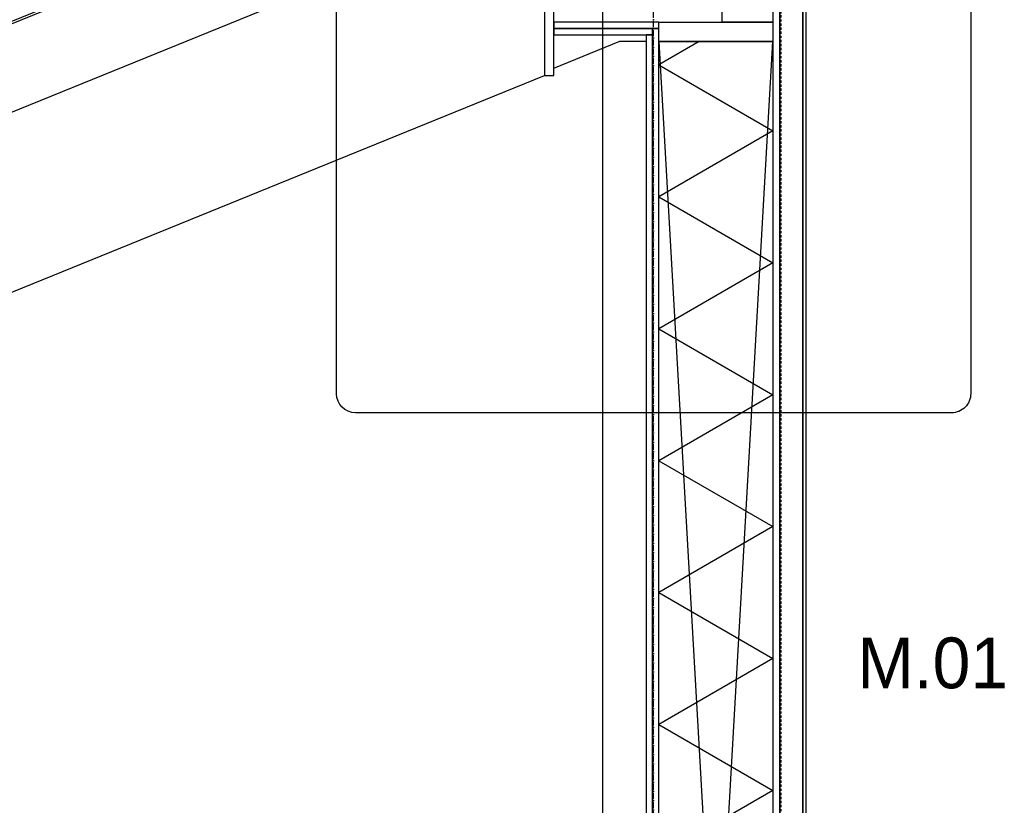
# Model space of a CAD drawing. Header units: millimetres. Extents: x -297000 to 504135, y -166520 to 252050.
# Tile 304 of 416: x 34275 to 36216, y -9173 to -7626. Entities that reach past the tile are written whole.
import ezdxf

# ---------------------------------------------------------------- set-up
doc = ezdxf.new("R2010")
doc.units = ezdxf.units.MM
doc.header["$MEASUREMENT"] = 0
for name, pattern in [('ACAD_ISO10W100', [18, 12, -3, 0, -3]), ('CENTER', [50.800000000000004, 31.75, -6.349999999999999, 6.349999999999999, -6.349999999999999]), ('DASHED2', [0.375, 0.25, -0.125]), ('HIDDEN2', [4.762499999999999, 3.175, -1.5875])]:
    doc.linetypes.add(name, pattern=pattern)
for name, color, linetype in [('010_T0100_T', 4, 'Continuous'), ('040_AXPRI_B', 9, 'CENTER'), ('068_HATCH_H', 8, 'Continuous'), ('080_SYMB_DETAIL', 4, 'Continuous'), ('210_WALEX_E', 2, 'Continuous'), ('210_WALEX_G', 2, 'Continuous'), ('299_STEEL_H', 8, 'Continuous'), ('310_WINDO_E', 1, 'Continuous'), ('310_WINDO_G', 1, 'Continuous'), ('410_WAFEX_G', 1, 'Continuous'), ('420_WAFIN_G', 1, 'Continuous'), ('450_CEIFI_G', 2, 'Continuous')]:
    doc.layers.add(name, color=color, linetype=linetype)
doc.styles.add('VMX 2 MEDIUM 100', font='unvr55w.TTF', dxfattribs={"height": 200})

# ---------------------------------------------------------------- blocks, each defined once
blk = doc.blocks.new('GRID02')
at = {"layer": '040_AXPRI_B', "linetype": 'ACAD_ISO10W100'}
blk.add_line((23199.99999783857, -2483.903999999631), (23199.99999788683, 11470.78071810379), dxfattribs=at)
blk = doc.blocks.new('VELUX')
at = {"layer": '310_WINDO_E', "color": 8, "linetype": 'HIDDEN2'}
blk.add_lwpolyline([(-184.5886118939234, -309.8431769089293), (-1556.357164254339, 462.4099769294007)], dxfattribs=at)
at = {"layer": '310_WINDO_E', "color": 8}
for points in [[(-161.6204545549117, 118.7208211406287), (-1665.873654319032, 118.7208211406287), (-1665.873654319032, 77.01371055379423)], [(-152.5837629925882, 5.019762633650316), (-1558.883764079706, 5.001187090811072)], [(-1550.133784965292, 10.0001629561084), (-161.3325716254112, 10.02078669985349)], [(-121.190602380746, -38.45033588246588), (-121.9175979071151, -12.64448707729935)], [(-99.1848527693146, -38.45439188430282), (-98.40717948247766, -10.94626253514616)], [(-50.58843390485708, -155.8921760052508), (-1615.588433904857, -155.8921760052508)]]:
    blk.add_lwpolyline(points, dxfattribs=at)
at = {"layer": '310_WINDO_E', "color": 8, "linetype": 'HIDDEN2'}
for centre, start, end in [((-887.9730166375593, 76.28388679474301), 149.9849371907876, 179.7231979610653), ((-852.9730166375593, 76.28388679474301), 329.9848841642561, 354.6872389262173)]:
    blk.add_arc(centre, 771.9007230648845, start, end, dxfattribs=at)
at = {"layer": '310_WINDO_G', "color": 2}
blk.add_line((-50.58855096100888, -35.89217599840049), (-50.5892532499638, -41.89217595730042), dxfattribs=at)
at = {"layer": '310_WINDO_G', "color": 3}
for points in [[(-23.12093343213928, 90.99732448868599), (-18.96818735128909, 95.14909854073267, -0.6681786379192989), (-17.77327054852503, 94.65398392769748), (-17.77473482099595, 82.14398401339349, -0.414213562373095), (-18.274793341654, 81.64404254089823), (-40.67479318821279, 81.64666441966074, -0.414213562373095), (-41.17473466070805, 82.14672294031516), (-41.1706192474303, 117.3067226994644, 0.4142135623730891), (-42.57045537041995, 118.7068865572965), (-51.71342464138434, 118.7079567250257, 0.3541185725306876), (-52.83840099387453, 117.797186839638), (-54.13506354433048, 111.700378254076, -0.414213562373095), (-54.96536815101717, 111.1613102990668), (-90.47045504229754, 118.7124931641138), (-161.6204545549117, 118.7208211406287, 0.4142135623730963), (-165.2708817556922, 115.071248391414), (-165.2726257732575, 100.1712484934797, 0.9999999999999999), (-160.5726258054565, 100.170698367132), (-160.5721985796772, 103.8206983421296)], [(-23.17448144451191, 84.30902156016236), (-23.17295981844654, 97.3090214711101, -0.9999999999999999), (-17.77295985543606, 97.3083894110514), (-17.78028707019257, 44.70838983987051, 0.414213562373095), (11.91623639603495, 15.0049137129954), (146.9162363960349, 15.0049137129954, 0.6681786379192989), (147.6235429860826, 16.71193771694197), (138.3981417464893, 22.13245171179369)], [(-1572.027334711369, 89.0317244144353), (-1578.642029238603, 89.80203719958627, 0.2338904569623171), (-1580.369612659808, 89.39856226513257, -0.5246925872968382), (-1582.90203691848, 90.11979978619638, 0.2464163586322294), (-1584.248284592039, 91.40103838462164), (-1590.624879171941, 93.2171003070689, 0.444655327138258), (-1593.142272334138, 91.64111606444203), (-1593.232182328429, 91.13155992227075, -0.3639702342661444), (-1594.217086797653, 90.30532337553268), (-1607.372097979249, 90.30686314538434, 0.3888787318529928), (-1611.357304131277, 86.65595255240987), (-1611.859791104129, 80.92023261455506, -0.3888787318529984), (-1612.856092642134, 80.0075049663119), (-1662.873303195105, 80.01335938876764, 0.4142135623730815), (-1665.873654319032, 77.01371055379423, 0.4142135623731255), (-1662.87400548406, 74.0133594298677), (-1660.874005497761, 74.0131253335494, -0.41421356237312), (-1659.87412255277, 73.01300829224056), (-1659.878710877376, 33.81269437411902, 1.106206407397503), (-1656.909033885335, 34.1126013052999), (-1657.827276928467, 37.31245428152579), (-1657.827042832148, 39.31245426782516)], [(-133.7732368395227, 91.91795567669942), (-131.6732368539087, 91.91770987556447, -0.4142135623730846), (-130.8733304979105, 91.11761624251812), (-130.8743605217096, 82.31761630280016, -0.414213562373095), (-132.0745009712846, 81.11775676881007), (-146.0745008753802, 81.11939544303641, -0.4142135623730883), (-147.2743604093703, 82.31953589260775), (-147.2735705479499, 89.06771052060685, 0.4477953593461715), (-149.8332897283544, 91.35326875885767), (-154.5041649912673, 90.82243176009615, -0.2635324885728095), (-155.2297859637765, 91.13109024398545, 0.5296731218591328), (-160.0201700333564, 90.85931185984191, -0.2489284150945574), (-160.6623930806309, 90.47177289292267), (-163.1880369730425, 90.33272055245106, 1.105060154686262), (-163.0147904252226, 88.28145128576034), (-160.1244181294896, 88.28111297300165)], [(-1651.429648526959, 37.5571118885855), (-1651.430121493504, 33.51632608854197, -0.9999999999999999), (-1653.380121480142, 33.51655433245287), (-1653.377617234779, 54.91155418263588, -0.4142135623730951), (-1649.727190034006, 58.56112693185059), (-1630.021215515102, 58.55882038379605, -0.41421356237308), (-1628.371408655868, 56.90862726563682), (-1628.37179997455, 53.56539928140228, -0.9999999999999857), (-1630.371799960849, 53.56563337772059), (-1630.371448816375, 56.56563335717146)], [(-1651.188249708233, 55.27961874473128), (-1648.050242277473, 57.23995273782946, -0.5890450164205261), (-1646.520422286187, 56.39172557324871), (-1646.52113627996, 50.29172561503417, -0.4142135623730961), (-1676.824682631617, 19.99527238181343), (-1791.461411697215, 20.00869040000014, 0.0655434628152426), (-1791.720234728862, 19.9746465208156), (-1801.82500266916, 17.26834973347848)]]:
    blk.add_lwpolyline(points, format="xyb", dxfattribs=at)
at = {"layer": '310_WINDO_G', "color": 1}
for points in [[(-139.7978607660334, 104.7955321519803), (-138.5080906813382, 106.0850003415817, 0.1989123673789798), (-138.3909002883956, 106.3678293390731, 0.4142135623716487), (-138.7908534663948, 106.7678761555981), (-139.7408534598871, 106.7679873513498, -0.4142135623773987), (-140.2407949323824, 107.2680458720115, -0.3639702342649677), (-139.8275613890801, 107.7604013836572), (-133.103774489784, 108.9451749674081, 0.3639702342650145), (-132.6905409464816, 109.4375304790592, 0.414213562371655), (-133.1904824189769, 109.9375889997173), (-140.1437862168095, 109.9384028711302, -0.5773502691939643), (-140.7498810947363, 110.9884738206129), (-138.1341668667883, 115.5177993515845, -0.267949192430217), (-137.7011249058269, 115.767748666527), (-130.289800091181, 115.7668811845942, -0.4142135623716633), (-129.789858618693, 115.2668226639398), (-129.7904906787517, 109.8668227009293, -0.4142135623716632), (-130.2905491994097, 109.3668812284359), (-130.6905491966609, 109.3669280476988, 0.4142135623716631), (-131.1906077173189, 108.8669865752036), (-131.1906462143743, 108.5380873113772, 0.3639702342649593), (-130.7775279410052, 108.0456350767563), (-129.153913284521, 107.7591520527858, -0.3639702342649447), (-128.7407950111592, 107.2666998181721, -0.4142135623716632), (-129.24085353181, 106.7667583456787), (-130.1908535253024, 106.7668695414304, 0.4142135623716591), (-130.5909003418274, 106.3669163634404, 0.1989123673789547), (-130.4737761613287, 106.0840599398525), (-128.0533488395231, 103.6630659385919, 0.1989123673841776), (-127.8205174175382, 103.5665920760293, 0.4142135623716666), (-127.4911895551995, 103.8958428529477), (-127.4896479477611, 117.0665534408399, 0.4142135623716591), (-128.4895308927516, 118.0666704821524), (-138.7400861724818, 118.0678702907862, 0.2679491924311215), (-139.6061700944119, 117.5679716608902), (-143.2840456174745, 111.1994259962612, -0.4663076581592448), (-144.0384676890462, 111.0664920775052), (-152.0248137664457, 117.7694252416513), (-161.6426720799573, 117.770550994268), (-160.4488154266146, 117.7704112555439), (-148.8212338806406, 110.588880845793, -0.1085948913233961), (-146.9712921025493, 108.7964028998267, 0.2315054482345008), (-141.2466054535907, 105.2717078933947, -0.1236823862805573), (-139.8532008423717, 104.8297117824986), (-134.4711718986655, 101.5056151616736), (-135.105502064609, 99.14563687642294, -0.2813554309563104), (-135.7817108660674, 98.62688935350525), (-138.8220059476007, 98.61614878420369), (-140.9055273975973, 99.90299184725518, 0.1113443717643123), (-142.153440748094, 100.3325340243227, -0.2130794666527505), (-150.9485267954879, 105.7548930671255, 0.1016607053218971), (-152.7057283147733, 107.4113896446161), (-164.5794259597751, 114.8236917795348, -0.4243871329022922), (-161.6426720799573, 117.770550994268)], [(-157.2100111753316, 115.7700321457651), (-153.4016905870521, 115.7695863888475, -0.1763269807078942), (-153.0803104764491, 115.6525709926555), (-144.9291209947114, 108.8112849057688, 0.3027756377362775), (-143.8264557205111, 108.6892253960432, -0.5622077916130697), (-141.4907949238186, 107.2681921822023), (-141.4910253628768, 105.2994379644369)], [(-135.2099738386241, 91.95839611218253, 0.01401238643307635), (-131.6732368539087, 91.91770987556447, -0.01401238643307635), (-135.2099738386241, 91.95839611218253, -0.7514281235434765), (-139.0579065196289, 91.17254945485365), (-139.6729935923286, 92.96826802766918, -0.1246883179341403), (-139.3429830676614, 94.2703952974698, 0.5118895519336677), (-139.5546578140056, 94.7086865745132), (-143.9784421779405, 95.48925302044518, 0.413478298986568), (-144.3258756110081, 95.24668750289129), (-145.1051307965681, 90.89423054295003, -1.050481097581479), (-145.6990392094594, 90.9742372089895), (-144.8429189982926, 97.23671808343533, -0.3749904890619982), (-143.2574762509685, 98.62000375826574), (-141.2455371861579, 98.61976826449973, -0.1316524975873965), (-140.7955513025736, 98.49913845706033), (-139.342288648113, 97.6598700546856, 0.1320706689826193), (-139.1918001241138, 97.61966046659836), (-135.0587461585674, 97.62597185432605, -0.2126525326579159), (-134.1525368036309, 97.26200115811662, 0.2029353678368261), (-133.7217827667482, 97.07960199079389), (-133.6922265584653, 97.07959853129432, 0.3048829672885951), (-133.1365723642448, 97.45304509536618), (-132.6580567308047, 98.62652373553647), (-132.6552872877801, 99.73594719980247, 0.6135550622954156), (-132.9578843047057, 99.92462593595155), (-133.7202858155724, 99.41608684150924, -0.9584509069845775), (-133.9411451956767, 99.74915340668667), (-133.1549585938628, 100.5186361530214, -0.2044135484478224), (-132.0720557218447, 100.9805120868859, -0.2044135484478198), (-130.9892610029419, 100.5183826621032), (-130.2032545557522, 99.74871589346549, -0.9584509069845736), (-130.4241918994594, 99.41570103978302), (-131.1864743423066, 99.92441859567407, 0.6135550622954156), (-131.4891155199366, 99.7358107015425), (-131.4866057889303, 98.62638661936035), (-131.0083648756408, 97.45279599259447, 0.3048829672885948), (-130.4527981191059, 97.07921936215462), (-130.423241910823, 97.07921590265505, 0.2029353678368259), (-129.9924451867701, 97.26151422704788, -0.5188654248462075), (-128.0541579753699, 96.95566547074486), (-127.7172286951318, 96.27052934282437, 0.1055898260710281), (-127.4586798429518, 95.94246278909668, -0.5722618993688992), (-127.0381744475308, 90.29196573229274, -0.2990716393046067), (-128.1338837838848, 90.21998866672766, 0.1581817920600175), (-131.6732368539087, 91.91770987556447)], [(-128.8068245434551, 98.25548291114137, -0.4931450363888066), (-129.2898599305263, 97.62612948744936), (-130.180828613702, 97.62623377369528, -0.3394542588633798), (-130.6637481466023, 97.99688077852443), (-130.8650946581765, 98.748668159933, -0.4931454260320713), (-130.5752727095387, 99.12627995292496), (-130.4662403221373, 99.12626719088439, 0.4931454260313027), (-130.1764183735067, 99.50387898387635), (-130.6723802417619, 101.355700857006, 0.3394542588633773), (-131.1552997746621, 101.726347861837), (-132.9946369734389, 101.7265631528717, 0.3394542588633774), (-133.4776432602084, 101.3560292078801), (-133.9740386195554, 99.50432348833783, 0.4931454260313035), (-133.6843050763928, 99.12664385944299), (-133.5752726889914, 99.12663109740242, -0.4931454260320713), (-133.2855391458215, 98.74895146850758), (-133.4870616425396, 97.99721124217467, -0.3394542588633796), (-133.9700679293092, 97.62667729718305), (-138.9702456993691, 97.62726255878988, -0.1316524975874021), (-139.3202347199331, 97.72108574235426), (-140.4290055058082, 98.36140790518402, -1.000000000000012), (-139.9289041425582, 99.2273747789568), (-139.0521684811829, 98.72105437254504, 0.1316524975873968), (-138.7021794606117, 98.62723118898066), (-135.7817108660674, 98.62688935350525, 0.339454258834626), (-135.105502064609, 99.14563687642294), (-133.9898282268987, 103.3074397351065, 0.1539147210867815), (-134.0081422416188, 103.7280293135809), (-134.965012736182, 106.3579671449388, 0.339454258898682), (-135.64110008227, 106.8768729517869), (-139.7685137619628, 106.8773560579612, -0.8838569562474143), (-139.8537674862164, 107.5668038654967), (-138.6183967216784, 107.8772214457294), (-134.9862160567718, 107.8767963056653, 1), (-134.1862160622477, 107.8767026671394), (-130.3038541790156, 107.8762482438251), (-129.0685561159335, 107.5655414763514, -0.8838569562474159), (-129.1539712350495, 106.8761136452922), (-133.0839679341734, 106.8765736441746, 0.4931454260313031), (-133.7602191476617, 105.9954794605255), (-132.5084878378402, 103.2453329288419, 0.3394542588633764), (-131.832400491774, 102.7264271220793), (-131.1551827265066, 102.7263478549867, -0.3394542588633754), (-129.7064241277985, 101.6144068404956), (-128.806824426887, 98.2554824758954)], [(-1552.752525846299, 64.00046984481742), (-1558.992672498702, 60.08607464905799, -0.1410144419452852), (-1559.25842829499, 60.00963687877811), (-1559.575759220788, 60.00967402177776, -0.5479027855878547), (-1559.717391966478, 60.53612698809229), (-1557.281161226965, 62.91749315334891, 0.7740874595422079), (-1557.921242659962, 64.00107483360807, 0.1273401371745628), (-1558.201758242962, 63.8353717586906), (-1561.869314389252, 60.15695369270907, -0.1993271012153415), (-1562.223448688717, 60.00998392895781), (-1562.603602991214, 60.01002842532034, -0.6701119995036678), (-1562.814538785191, 60.5233152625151), (-1560.373487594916, 62.93786080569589, 0.80753206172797), (-1561.069084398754, 64.00144328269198, 0.106481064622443), (-1561.298184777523, 63.8516086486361), (-1564.947165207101, 60.15890288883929, -0.2004910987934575), (-1565.302876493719, 60.0103443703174), (-1565.68929518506, 60.01038959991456, -0.6665598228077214), (-1565.902315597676, 60.52159410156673), (-1563.47386796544, 62.97132496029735, 0.9999998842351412), (-1564.40533254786, 63.87817320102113), (-1568.023377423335, 60.16191694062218, -0.2024250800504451), (-1568.381691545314, 60.01070473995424), (-1582.176750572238, 60.01231942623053, -0.3647853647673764), (-1582.669353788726, 60.42697067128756), (-1583.247407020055, 63.76368861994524, 0.3647853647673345), (-1583.542968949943, 64.01247936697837), (-1584.538389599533, 64.0125958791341, 0.3647135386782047), (-1584.833996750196, 63.76394927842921), (-1585.413737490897, 60.42716611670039, -0.3647135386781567), (-1585.906415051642, 60.01275597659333), (-1616.672576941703, 60.01635709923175), (-1626.161010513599, 61.50499771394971), (-1638.291749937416, 61.50655469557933), (-1650.270668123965, 60.08255481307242, 0.08308792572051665), (-1650.524140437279, 60.0085370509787), (-1653.168512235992, 58.73145243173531, 1.000000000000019), (-1652.601635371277, 57.56155900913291), (-1650.166386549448, 58.74156924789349, -0.08341632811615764), (-1649.911974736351, 58.81604149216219), (-1638.214835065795, 60.20654481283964), (-1626.262452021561, 60.20501072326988), (-1616.706172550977, 58.70572576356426, -0.3293791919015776), (-1616.288732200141, 58.28273975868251), (-1615.703961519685, 54.20470732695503, 0.869286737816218), (-1614.574100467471, 54.20786876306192), (-1614.01280300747, 58.57998587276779, -0.3747155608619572), (-1613.517417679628, 59.01178500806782), (-1587.839792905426, 59.00037393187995, -0.4142135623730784), (-1587.339851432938, 58.50031541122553), (-1587.340588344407, 52.20451823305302, 0.441346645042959), (-1585.840763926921, 50.70434267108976), (-1582.349532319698, 50.70393402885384, 0.437042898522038), (-1580.849356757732, 52.20375844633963), (-1580.848609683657, 58.58637971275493, -0.3639702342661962), (-1580.356157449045, 58.99949798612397), (-1561.834925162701, 59.00573566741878, -0.414213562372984), (-1561.534960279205, 58.70570055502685), (-1561.535193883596, 56.7099033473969, 0.8542027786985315), (-1557.535193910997, 56.7094351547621), (-1557.534996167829, 58.39885228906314, -0.4931454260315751), (-1557.157316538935, 58.68858583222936), (-1543.820368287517, 58.68912754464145, 0.9565027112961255), (-1543.762498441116, 59.98655311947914), (-1553.614346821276, 60.86599846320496, -0.7185673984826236), (-1553.835587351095, 61.78758036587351), (-1552.090739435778, 62.88210981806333, 0.9725396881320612), (-1552.752525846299, 64.00046984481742, 0.01392129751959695), (-1552.783669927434, 63.98204042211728)], [(-1610.281165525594, 26.81218439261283, -1.073253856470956), (-1610.351450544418, 27.80721144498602), (-1598.826332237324, 29.40586246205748), (-1592.0809078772, 29.40507292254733), (-1592.081376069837, 25.40507294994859), (-1597.649468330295, 25.40572468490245), (-1597.016825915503, 27.05756668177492, 0.5578057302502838), (-1597.533027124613, 27.73396181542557), (-1598.283009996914, 27.65968957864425), (-1610.351567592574, 26.80721145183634)]]:
    blk.add_lwpolyline(points, format="xyb", dxfattribs=at)
for points in [[(-41.17159069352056, 109.0071809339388), (-41.17135659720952, 111.0071809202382), (-49.74872889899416, 111.0081848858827, -0.1543871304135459), (-54.55151311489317, 110.5418228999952), (-89.91467569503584, 118.0628214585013), (-124.8986536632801, 118.0671961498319), (-124.8988877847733, 116.0669811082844), (-90.12542323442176, 116.062910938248), (-54.9675654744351, 108.5855763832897, 0.1433809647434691), (-49.36376686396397, 109.0081398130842), (-44.72137314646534, 109.0075964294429)], [(-155.3169307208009, 91.15117329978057), (-154.9412164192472, 88.28050628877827), (-160.1244181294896, 88.28111297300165), (-159.4303900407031, 91.51690071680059, -0.4494148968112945)], [(-125.4870802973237, 79.79185868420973), (-123.2879092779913, 79.79160127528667, -0.244237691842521), (-122.4698057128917, 79.36650564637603, 0.2442376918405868), (-120.0154950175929, 78.0912187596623), (-114.229773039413, 78.09054155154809, -0.2397059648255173), (-111.8053552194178, 76.85703399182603, 0.2453867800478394), (-91.80757513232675, 67.01481674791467), (-88.83784245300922, 67.01396755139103), (-88.83727055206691, 69.01396746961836), (-91.8317187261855, 69.01482373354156, -0.2456447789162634), (-110.1905743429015, 78.03707123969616, 0.2395505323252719), (-114.2295389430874, 80.09054153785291), (-120.0152609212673, 80.0912187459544, -0.2442376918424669), (-120.8333644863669, 80.51631437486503, 0.2442376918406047), (-123.2876751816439, 81.79160126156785), (-125.4868462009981, 81.79185867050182)], [(-148.2016980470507, 62.17306681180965, 0.5596507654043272), (-155.9022088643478, 61.85929807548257, -0.3262996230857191), (-156.0927425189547, 61.7201737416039), (-159.0125804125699, 61.72051550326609, -0.2962134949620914), (-159.1952756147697, 61.83918955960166), (-160.1217075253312, 63.92064533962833), (-160.8756970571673, 62.22769043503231, -0.6494075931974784), (-161.4238243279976, 62.22775459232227), (-162.0017589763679, 63.52622606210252), (-162.7265064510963, 61.89892921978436, -0.2962134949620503), (-163.0005909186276, 61.7209822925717), (-163.6885700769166, 61.72175217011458, -0.3888787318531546), (-163.9623883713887, 62.02064263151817), (-163.9623721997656, 62.15880475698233), (-163.4590930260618, 63.63895289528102, 0.2499409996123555), (-167.6622611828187, 63.64583568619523), (-167.0655913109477, 61.88967598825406), (-167.0656074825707, 61.7515138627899, -0.3888787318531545), (-167.3394957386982, 61.45268750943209), (-168.3664140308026, 61.36296491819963, 0.4142135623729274), (-168.5482471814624, 61.14631611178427), (-168.5134315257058, 60.74783415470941, 0.4142135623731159), (-167.8634851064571, 60.20233470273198), (-162.5657923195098, 60.17209766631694), (-159.6273076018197, 60.17175372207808), (-159.6273545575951, 59.77058744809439, 1.000000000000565), (-155.1273545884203, 59.77006073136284), (-155.1273076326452, 60.17122700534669), (-148.4788784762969, 60.17044881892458, 0.2503887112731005), (-148.2294836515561, 60.30365632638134), (-147.1926575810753, 61.52047792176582, 0.5995026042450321), (-147.4419821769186, 61.98727041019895), (-147.9243441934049, 61.98732686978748, -0.3038513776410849)], [(-94.1235136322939, 46.58070469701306), (-93.07888727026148, 46.67197445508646), (-93.07865201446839, 48.68188049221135, -0.3831066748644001), (-93.26581581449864, 48.87266135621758), (-93.58744452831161, 56.15939031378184, -0.4027267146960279), (-92.67180782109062, 57.20000328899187), (-81.77972134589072, 58.1114755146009), (-79.34913870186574, 58.11119101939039), (-76.18479742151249, 58.17388039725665), (-76.18468775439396, 59.11082063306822, 0.41421356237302), (-77.18457069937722, 60.11093767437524), (-81.86314057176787, 60.11148529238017), (-83.5153968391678, 59.9732210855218, -0.2207343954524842), (-83.91068690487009, 60.11796754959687), (-89.9519085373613, 66.16060357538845, -0.6681786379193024), (-89.59825524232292, 67.0141155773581), (-92.94389342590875, 67.01450717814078, -0.03863897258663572), (-96.50013927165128, 67.20358331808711, 0.005182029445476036), (-95.99999077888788, 67.11561759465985, -0.3670636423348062), (-95.5814928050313, 66.62224637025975), (-95.58273382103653, 56.01963634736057, 0.01105729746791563), (-95.58224747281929, 55.99752980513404), (-95.20669824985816, 47.48919307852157, 0.4140144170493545)], [(-93.58159428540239, 65.7551327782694, -0.6681786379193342), (-92.72799951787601, 66.10858625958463), (-87.11813341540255, 60.49740675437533, -0.6383580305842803), (-87.4300328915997, 59.64563627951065), (-92.83858900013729, 59.19303716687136, 0.01452509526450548), (-93.0117510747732, 59.17346757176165, -0.4563527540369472), (-93.58230671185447, 59.66852296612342)], [(-1601.421562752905, 20.47954327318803), (-1599.989599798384, 18.9247059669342), (-1597.414042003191, 16.38207964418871), (-1596.9826779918, 16.14276173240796, 0.3249897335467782), (-1596.282450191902, 16.22856565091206), (-1596.28225390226, 17.90556460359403, -0.6681786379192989), (-1595.77009704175, 18.11763669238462), (-1595.070178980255, 17.41755476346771, -0.1989123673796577), (-1594.982335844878, 17.20541244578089, 0.1871993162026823), (-1593.982394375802, 16.7052954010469), (-1587.882394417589, 16.70458140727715), (-1587.8827689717, 13.50458142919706), (-1593.982768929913, 13.50529542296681, 0.2959281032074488), (-1594.982850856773, 12.80541247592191, -0.1989123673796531), (-1595.070743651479, 12.59329072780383), (-1595.600094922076, 12.06406336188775, -0.6681786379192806), (-1596.282904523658, 12.34698599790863), (-1596.282713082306, 13.9825635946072, 0.3249897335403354), (-1596.697380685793, 14.55329300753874), (-1597.166560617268, 14.70566808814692), (-1600.431223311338, 18.51864839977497), (-1601.872303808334, 20.09293969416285, -1.154966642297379)], [(-69.26720767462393, 26.61001073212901, -0.8497457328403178), (-69.42637224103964, 27.58398119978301), (-59.51227116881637, 30.91447098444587, 0.09464960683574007), (-58.95942344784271, 30.80880425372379), (-53.08074383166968, 30.80811616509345), (-53.0812120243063, 26.80811619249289), (-58.64965066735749, 26.80876796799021), (-58.01700825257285, 28.46060996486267, 0.5578057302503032), (-58.53320946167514, 29.13700509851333)], [(-131.2139473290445, 5.026144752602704), (-131.2142049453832, 2.825201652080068), (-86.71420525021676, 2.819993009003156), (-86.7139720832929, 4.81205269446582), (-91.15709482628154, 4.812572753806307), (-91.50718315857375, 5.03545778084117, 0.6985882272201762), (-95.14356463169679, 3.248866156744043), (-110.1435646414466, 3.250621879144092, 0.2549802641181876), (-114.0405265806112, 5.979507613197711), (-124.2202573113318, 5.969463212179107, -0.3071037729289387), (-125.6139474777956, 5.024546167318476), (-125.6139474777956, 5.024546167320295), (-131.2139474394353, 5.025201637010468)], [(-61.40304454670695, 10.37275299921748), (-61.5731688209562, 12.52166920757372, 0.3786120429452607), (-64.43167694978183, 15.28199623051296), (-65.39833613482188, 15.3095578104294), (-65.86751606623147, 15.46193289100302, -0.3249897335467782), (-66.28218366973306, 16.03266230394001), (-66.28198738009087, 17.7096612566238, 0.6681786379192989), (-66.79409458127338, 17.9218532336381), (-67.4941765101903, 17.22193517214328, 0.1989123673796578), (-67.58206930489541, 17.00981342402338), (-67.58212782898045, 16.50981342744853), (-74.68212778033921, 16.51064446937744), (-74.68250233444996, 13.31064449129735), (-67.58250238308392, 13.30981344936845), (-67.58260772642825, 12.40981345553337), (-66.96551381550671, 11.86831986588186, 0.6681786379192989), (-66.28263800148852, 12.15108265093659), (-66.28244656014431, 13.78666024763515, -0.3249897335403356), (-65.86764536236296, 14.35729257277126), (-65.39842977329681, 14.50955781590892), (-65.13884586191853, 14.52028951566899, -0.404325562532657), (-62.01287307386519, 11.76010507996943), (-61.90304454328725, 10.37281152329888, 0.9999999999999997)]]:
    blk.add_lwpolyline(points, format="xyb", close=True, dxfattribs=at)
for points in [[(-41.17159074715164, 109.006722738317), (-41.17486809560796, 81.00672294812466), (-48.8248683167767, 81.0076183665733), (-48.82159096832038, 109.0076181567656)], [(-1590.374015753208, 88.27999504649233), (-150.572017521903, 88.27999488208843), (-150.5724857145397, 84.27999490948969), (-1590.374015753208, 84.27999501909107), (-1590.374015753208, 88.27999504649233)], [(-1590.376356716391, 68.28777872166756), (-150.5743584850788, 68.27999501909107), (-150.5748266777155, 64.27999504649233), (-1590.376356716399, 64.27999504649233), (-1590.375888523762, 68.27999501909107)]]:
    blk.add_lwpolyline(points, close=True, dxfattribs=at)
for points in [[(-1588.374483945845, 84.28777861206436), (-1588.376356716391, 68.28777872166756)], [(-152.5725743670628, 68.2799950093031), (-152.5724857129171, 84.28028695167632)]]:
    blk.add_lwpolyline(points, dxfattribs=at)
at = {"layer": '310_WINDO_G', "color": 2}
for points in [[(-125.583763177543, 5.016602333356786), (-152.5837629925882, 5.019762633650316, -0.414213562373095), (-154.083587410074, 6.519938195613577), (-154.0832947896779, 9.01993817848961, 0.414213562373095), (-155.0831777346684, 10.02005521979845), (-161.3325716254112, 10.02078669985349, -0.3838640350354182), (-162.8241972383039, 11.36416860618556), (-167.7006143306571, 57.81247546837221, -0.4452286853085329), (-165.7113119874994, 60.02129956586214), (-160.1159380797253, 60.02064463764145, 1.095445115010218), (-154.638712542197, 60.02000353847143), (-147.0773253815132, 60.01911849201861), (-147.0763889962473, 68.01911843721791), (-146.0763890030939, 68.01900138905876), (-146.0759208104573, 72.01900136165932), (-147.0759208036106, 72.01911840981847), (-147.0753355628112, 77.0191183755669), (-146.0751014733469, 79.01900131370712), (-140.0751015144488, 79.01829902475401), (-140.0753941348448, 76.5182990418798), (-137.0753941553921, 76.51794789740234), (-137.0749844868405, 80.01794787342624), (-125.5749845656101, 80.01660181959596, -0.4142135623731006), (-124.0751601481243, 78.5164262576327), (-124.0835876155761, 6.516426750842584, -0.414213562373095)], [(-1600.384669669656, -2.73328455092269, -0.3888787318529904), (-1601.754110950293, -4.227416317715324), (-1606.172045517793, -4.613414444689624, 0.3888787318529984), (-1607.085006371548, -5.609502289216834), (-1607.089662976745, -45.39317084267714, -0.4142135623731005), (-1608.589838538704, -46.89299526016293), (-1615.589838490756, -46.89299526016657), (-1615.588433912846, -34.8921760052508), (-1628.088433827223, -34.89071300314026), (-1628.089253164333, -41.89071285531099), (-1638.490107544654, -49.18949550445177), (-1642.390107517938, -49.1890390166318), (-1644.389873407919, -47.18880493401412), (-1644.386303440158, -16.68880514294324), (-1643.886244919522, -16.18886367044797), (-1639.386244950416, -16.18939038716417), (-1639.385964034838, -13.78939040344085), (-1643.88596400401, -13.78886368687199), (-1644.38590547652, -13.28880516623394), (-1644.377700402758, 56.8111943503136), (-1643.377583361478, 57.81107729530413), (-1632.468492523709, 57.80980040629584), (-1631.378285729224, 51.80967275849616), (-1628.378285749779, 51.8093216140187), (-1628.377500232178, 58.52038480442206), (-1627.885047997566, 58.9335030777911), (-1623.158520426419, 58.09951829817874, -0.2914734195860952), (-1621.97023142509, 57.01039614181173), (-1614.079724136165, 27.54882878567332, 0.3394542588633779), (-1613.113885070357, 26.8075347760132), (-1605.412821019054, 26.80663338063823, -0.3149557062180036), (-1604.004038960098, 25.82125790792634), (-1600.473561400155, 16.15538864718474, -0.08780315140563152), (-1600.382519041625, 15.64058855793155)], [(-1594.936790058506, 12.80540708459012, 0.0763208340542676), (-1594.982885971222, 12.50541247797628), (-1594.983165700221, 10.11555008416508, 0.08748866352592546), (-1594.892764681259, 9.602509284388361), (-1593.579204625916, 5.992217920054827, 0.3152987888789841), (-1592.169781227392, 5.005083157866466), (-1558.883764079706, 5.001187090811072, 0.414213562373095), (-1557.38358851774, 6.50101150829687), (-1557.383295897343, 9.001011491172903, -0.414213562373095), (-1556.383178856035, 10.00089443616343), (-1550.133784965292, 10.0001629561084, 0.3838640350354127), (-1548.641844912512, 11.34319564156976), (-1543.891342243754, 56.49037568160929, 0.4452286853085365), (-1545.880127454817, 58.69966540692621), (-1556.677478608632, 58.70092921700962, 0.4131178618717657), (-1557.180185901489, 58.20098805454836), (-1557.18053704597, 55.20098807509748, -0.414213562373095), (-1557.68059556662, 54.70104660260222), (-1561.380595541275, 54.70147968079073, -0.414213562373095), (-1561.880537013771, 55.20153820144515), (-1561.880185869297, 58.20153818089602, 0.414213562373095), (-1562.380127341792, 58.70159670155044), (-1579.880127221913, 58.70364504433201, 0.4142135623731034), (-1580.880244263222, 57.70376209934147), (-1580.880888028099, 52.2037621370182, -0.414213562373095), (-1582.381063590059, 50.70393771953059), (-1585.881063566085, 50.70434738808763, -0.414213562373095), (-1587.380887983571, 52.20452295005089), (-1587.380244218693, 57.70452291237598, 0.414213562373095), (-1588.380127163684, 58.70463995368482), (-1612.377478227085, 58.70744879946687, 0.414213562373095), (-1612.877536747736, 58.20750732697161), (-1612.878964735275, 46.00750741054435, 0.414213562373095), (-1612.37902326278, 45.50744888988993), (-1605.679023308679, 45.50666466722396, -0.414213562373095), (-1604.679140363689, 44.50654762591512), (-1604.680689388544, 31.27246639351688, 0.3394542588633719), (-1603.939621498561, 30.30645381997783), (-1600.58090781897, 29.40606783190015), (-1592.0809078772, 29.40507292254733), (-1592.081376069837, 25.40507294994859), (-1599.211900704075, 25.40590756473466, 0.5205670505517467), (-1600.151750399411, 24.0639974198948), (-1599.06019084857, 21.06386963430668, 0.315298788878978), (-1598.120575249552, 20.40577979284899), (-1595.981961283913, 20.40552947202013, -0.414213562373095), (-1594.982078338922, 19.40541243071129), (-1594.982277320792, 17.70541244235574, 0.1316524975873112), (-1594.848361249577, 17.20539676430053, 0.2679491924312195), (-1593.982394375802, 16.7052954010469), (-1587.882394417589, 16.70458140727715), (-1587.8827689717, 13.50458142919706), (-1593.982768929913, 13.50529542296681, 0.3275382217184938)], [(-74.68279202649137, 13.31064452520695), (-67.5827920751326, 13.30981348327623), (-67.58289741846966, 12.40981348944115), (-64.52259551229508, 9.348795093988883, -0.1989123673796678), (-64.08337983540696, 8.288083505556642), (-64.08361143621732, 6.309403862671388, -0.414213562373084), (-65.58378699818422, 4.809579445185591), (-90.58378682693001, 4.812505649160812, -0.414213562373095), (-92.0836112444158, 6.312681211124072), (-92.08068504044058, 31.31268103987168, -0.414213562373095), (-90.58050947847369, 32.81250545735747), (-76.58050957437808, 32.81086678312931, -0.414213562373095), (-75.08068515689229, 31.31069122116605), (-75.08105971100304, 28.11069124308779, 0.414213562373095), (-73.58123529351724, 26.61051568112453), (-65.58123534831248, 26.60957929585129, -0.414213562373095), (-64.08141093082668, 25.10940373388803), (-64.08182980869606, 21.53072410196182, -0.1989123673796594), (-64.52129378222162, 20.47011536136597), (-67.58231217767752, 17.4098134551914), (-67.58241752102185, 16.50981346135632), (-74.6824174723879, 16.51064450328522)], [(-109.1858304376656, -12.64597730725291, 0.1667956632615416), (-87.69556602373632, -5.274669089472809, 0.1940821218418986), (-87.13171693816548, -4.304383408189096), (-86.18918452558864, 2.240782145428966, 0.4567162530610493), (-86.68402094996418, 2.812049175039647), (-132.184020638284, 2.817374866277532), (-135.1840791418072, 2.317726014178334), (-135.1847229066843, -3.182273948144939), (-140.8578343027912, -3.181609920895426), (-141.1847777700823, -3.650647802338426), (-138.229305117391, -11.66191212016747, 0.3140689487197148), (-136.8221914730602, -12.64274252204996)], [(-121.4894350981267, -43.44164495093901), (-121.489124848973, -40.79103383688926, -0.2453926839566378), (-120.9318571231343, -39.72425170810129, -0.09864253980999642), (-114.1986283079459, -36.78592808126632, -0.4786669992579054), (-113.2887417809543, -37.51877523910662), (-113.2888102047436, -38.1033533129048, 0.414213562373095), (-112.7888687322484, -38.60341183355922), (-112.2888687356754, -38.6034703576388, 0.4142135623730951), (-111.7888102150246, -38.10352888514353), (-111.788634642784, -36.603528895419, -0.414213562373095), (-111.0385468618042, -35.85361668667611), (-109.3385468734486, -35.8538156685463, -0.4142135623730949), (-108.5886346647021, -36.60390344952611), (-108.5888102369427, -38.10390343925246, 0.414213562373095), (-108.0888687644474, -38.60396195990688), (-107.5888687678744, -38.60402048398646, 0.4142135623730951), (-107.0888102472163, -38.10407901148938), (-107.088741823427, -37.51950093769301, -0.4786669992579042), (-106.1786837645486, -36.78686680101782, -0.09864253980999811), (-99.44614298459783, -39.72676657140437, -0.2453926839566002), (-98.88912500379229, -40.79367912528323), (-98.88943525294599, -43.44429023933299, -0.3592692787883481), (-100.3476420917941, -45.21133093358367, -0.09587320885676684), (-120.0316419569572, -45.20902695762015, -0.3592692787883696)]]:
    blk.add_lwpolyline(points, format="xyb", close=True, dxfattribs=at)
for points in [[(-20.57498528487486, 80.00431176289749), (-21.57486822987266, 81.00442880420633), (-52.17486802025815, 81.00801047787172), (-53.17498506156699, 80.00812753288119), (-53.17754841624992, 58.10812768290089), (-81.72754822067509, 58.11146940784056), (-91.76569643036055, 56.84455006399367, 0.3778685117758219), (-93.07787075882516, 55.35653158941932), (-93.07974206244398, 39.36906436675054, 0.3778685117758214), (-91.76791610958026, 37.88073875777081), (-81.73006475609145, 36.61146955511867), (-61.58006489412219, 36.60911103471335), (-61.58043695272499, 33.43043140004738, 0.1989123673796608), (-61.14122127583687, 32.36971981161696), (-60.02003218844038, 31.24826822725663, 0.1989123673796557), (-58.95942344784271, 30.80880425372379), (-53.08074383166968, 30.80811616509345), (-53.0812120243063, 26.80811619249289), (-60.02945345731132, 26.80892947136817, 0.4241829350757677), (-61.52877227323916, 25.25823890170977), (-59.08918155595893, -46.89217592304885), (-50.58983849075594, -46.89217592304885), (-50.58843391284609, -34.8921760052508), (-38.08843399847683, -34.89363910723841), (-38.08925333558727, -41.89363905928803), (-27.69010785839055, -49.19485631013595), (-22.59010789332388, -49.19545325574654), (-20.58987381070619, -47.19568736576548), (-20.58636236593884, -17.19568757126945), (-21.58624531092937, -16.19557052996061), (-25.58624528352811, -16.19510233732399), (-25.58596436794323, -13.79510235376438), (-21.58596439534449, -13.795570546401), (-20.58584735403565, -12.79568760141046), (-20.57498528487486, 80.00431176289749)], [(-113.2876930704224, -35.31359701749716, -0.3568872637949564), (-113.371709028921, -35.4083368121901, 0.1125732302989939), (-121.61745613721, -38.73938928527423, 0.2453926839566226), (-122.6891248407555, -40.79089337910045), (-122.6894350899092, -43.44150449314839, 0.3592692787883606), (-120.2597798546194, -46.38714117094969, 0.04782695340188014), (-110.1898929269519, -47.3537630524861, 0.04782695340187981), (-100.1197799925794, -46.38949852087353, 0.3592692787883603), (-97.68943526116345, -43.44443069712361), (-97.68912501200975, -40.79381958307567, 0.2453926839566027), (-98.76031343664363, -38.74206467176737, 0.1125732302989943), (-107.0052805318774, -35.40908199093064, -0.3568872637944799), (-107.0892743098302, -35.31432253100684, 0.4026134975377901), (-108.0883713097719, -34.35396198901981), (-112.2883712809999, -34.35347038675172, 0.4026134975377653), (-113.2876930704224, -35.31359701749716, -0.4026134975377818), (-112.2883712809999, -34.35347038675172), (-108.0883713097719, -34.35396198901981, -0.4026134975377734), (-107.0892743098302, -35.31432253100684)]]:
    blk.add_lwpolyline(points, format="xyb", dxfattribs=at)
at = {"layer": '310_WINDO_G', "color": 3}
for points in [[(-1694.385099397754, 2.004897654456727), (-1646.885099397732, 2.004897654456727, -0.414213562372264), (-1644.385099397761, -0.4951023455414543), (-1644.385099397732, -13.49510234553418, 0.414213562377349), (-1643.885099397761, -13.99510234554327), (-1639.585099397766, -13.99510234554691), (-1639.585099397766, -15.99510234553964), (-1643.885099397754, -15.995102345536, -0.4142135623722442), (-1646.385099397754, -13.49510234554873), (-1646.385099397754, -0.4951023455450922, 0.4142135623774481), (-1646.885099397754, 0.004897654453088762), (-1654.485665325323, 0.00489765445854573), (-1654.485665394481, -10.995102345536), (-1664.973840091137, -10.99510234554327), (-1664.970946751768, 0.004897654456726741), (-1694.385099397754, 0.004897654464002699)], [(29.41415264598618, 2), (-18.08584735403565, 2, 0.414213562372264), (-20.58584735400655, -0.5), (-20.58584735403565, -13.49999999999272, -0.414213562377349), (-21.08584735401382, -14.00000000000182), (-25.38584735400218, -14.00000000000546), (-25.38584735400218, -15.99999999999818), (-21.08584735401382, -15.99999999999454, 0.4142135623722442), (-18.5858473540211, -13.50000000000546), (-18.58584735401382, -0.500000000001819, -0.4142135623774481), (-18.08584735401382, -3.637978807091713e-12), (-10.485281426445, 0), (-10.48528135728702, -10.99999999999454), (0.002893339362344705, -11.00000000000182), (0, 0), (29.41415264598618, 7.275957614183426e-12)]]:
    blk.add_lwpolyline(points, format="xyb", close=True, dxfattribs=at)
for points in [[(-1662.970946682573, 0.004897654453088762), (-1662.973313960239, -8.995102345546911), (-1656.485665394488, -8.995102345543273), (-1656.485665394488, 0.00489765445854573)], [(-2.000000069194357, -5.456968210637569e-12), (-1.997632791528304, -9.000000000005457), (-8.485281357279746, -9), (-8.485281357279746, 1.818989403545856e-12)]]:
    blk.add_lwpolyline(points, close=True, dxfattribs=at)
at = {"layer": '310_WINDO_G', "color": 2}
for points in [[(-1615.588433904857, -35.8921760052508), (-1615.588433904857, -155.8921760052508), (-1639.588433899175, -155.8926980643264), (-1639.588122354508, -50.19217767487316), (-1637.358335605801, -50.1921759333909), (-1626.274272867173, -42.41200358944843), (-1626.274277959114, -35.89216727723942), (-1615.588433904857, -35.8921760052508)], [(-50.58843390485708, -35.8921760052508), (-50.58843390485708, -155.8921760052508), (-26.58843391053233, -155.8926980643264), (-26.58874545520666, -50.19217767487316), (-28.81853220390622, -50.1921759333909), (-39.90259494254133, -42.41200358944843), (-39.90258985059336, -35.89216727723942), (-50.58843390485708, -35.8921760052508)]]:
    blk.add_lwpolyline(points, dxfattribs=at)
blk = doc.blocks.new('VELUX_dakraam+rand')
at = {"layer": '210_WALEX_G'}
blk.add_lwpolyline([(-50.58843389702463, 12.10766589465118), (-184.1794181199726, -316.7972579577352), (-167.5025487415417, -323.5708853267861), (-31.16047426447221, 12.10730347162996), (-50.58843389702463, 12.10766589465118)], dxfattribs=at)
at = {"layer": '310_WINDO_E', "color": 8}
blk.add_lwpolyline([(-1714.179248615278, -316.8015802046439), (-184.1794181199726, -316.7972579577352)], dxfattribs=at)
blk.add_blockref('VELUX', (2.842170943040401e-14, 168))
blk = doc.blocks.new('1006_X-03.01')
at = {"layer": '068_HATCH_H'}
blk.add_lwpolyline([(23289.96165657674, 7931.280115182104), (23209.9999978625, 7885.11422999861), (23434.99999747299, 7755.210419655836), (23209.9999978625, 7625.306609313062), (23434.9999978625, 7495.402798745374), (23209.9999978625, 7365.498988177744), (23434.99999747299, 7235.595177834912), (23209.9999978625, 7105.691367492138), (23434.99999747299, 6975.787557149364), (23209.9999978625, 6845.88374680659), (23434.99999747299, 6715.979936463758), (23209.9999978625, 6586.076126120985), (23434.99997403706, 6456.172329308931), (23209.9999978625, 6326.268532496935)], dxfattribs=at)
at = {"layer": '210_WALEX_E', "color": 1}
blk.add_lwpolyline([(23209.9999978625, 7931.280115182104), (23434.9999978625, 7931.280115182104), (23434.9999978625, 3988), (23209.9999978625, 3988)], close=True, dxfattribs=at)
at = {"layer": '210_WALEX_E', "color": 8}
for points in [[(23209.99999786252, 3988.000000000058), (23434.9999978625, 7931.280115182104)], [(23209.9999978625, 7931.280115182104), (23434.9999978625, 3988)]]:
    blk.add_lwpolyline(points, dxfattribs=at)
at = {"layer": '210_WALEX_G', "linetype": 'DASHED2', "ltscale": 0.5}
blk.add_lwpolyline([(23444.07930198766, 8646.709594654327), (23450.9999978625, 8629.67078968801), (23450.9999978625, 2958.618680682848), (23481.99999785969, 2955.297252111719), (23481.99999785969, 2938.500090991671)], dxfattribs=at)
at = {"layer": '210_WALEX_G'}
for points in [[(23434.99999786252, 8623.593698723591), (23434.9999978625, 2958), (23448.9999978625, 2958), (23448.99999786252, 8629.280115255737), (23434.99999786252, 8623.593698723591)], [(23209.9999978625, 7969.280115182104), (23434.9999978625, 7969.280115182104), (23434.9999978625, 7931.280115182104), (23209.9999978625, 7931.280115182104)]]:
    blk.add_lwpolyline(points, close=True, dxfattribs=at)
at = {"layer": '210_WALEX_G', "color": 8}
blk.add_lwpolyline([(23494.00001142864, 3010), (23448.9999978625, 3010), (23448.9999978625, 8518.010546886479), (23494.00001142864, 8518.010546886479)], close=True, dxfattribs=at)
at = {"layer": '210_WALEX_G'}
blk.add_lwpolyline([(23334.9999978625, 7969.280115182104), (23334.9999978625, 8009.280115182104), (23434.9999978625, 8009.280115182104), (23434.9999978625, 7969.280115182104), (23334.9999978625, 7969.280115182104)], dxfattribs=at)
at = {"layer": '299_STEEL_H'}
blk.add_lwpolyline([(23100.00273000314, 3799.929566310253), (23099.99999787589, 8109.77667568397)], dxfattribs=at)
at = {"layer": '410_WAFEX_G'}
blk.add_lwpolyline([(23500.00001142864, 2960), (23494.00001142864, 2960), (23494.00001142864, 8700), (23500.00001142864, 8700), (23500.00001142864, 2960)], dxfattribs=at)
at = {"layer": '420_WAFIN_G'}
for points in [[(23209.99999786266, 7969.280115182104), (23003.00002054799, 7969.280115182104), (23003.00002054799, 7956.780115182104), (23209.99999786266, 7956.780115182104), (23209.99999786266, 7969.280115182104)], [(23197.4999978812, 7956.780113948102), (23003.00002054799, 7956.780113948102), (23003.00002054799, 7944.280113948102), (23197.4999978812, 7944.280113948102), (23197.4999978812, 7956.780113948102)], [(23197.4999978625, 3940.000001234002), (23197.50002086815, 7944.280113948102), (23185.00002086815, 7944.280113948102), (23184.99999522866, 3940.000002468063), (23197.4999978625, 3940.000002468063)], [(23209.9999978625, 3940), (23209.99999786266, 7956.780115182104), (23197.49999786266, 7956.780115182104), (23197.49999522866, 3940.000001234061), (23209.9999978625, 3940.000001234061)]]:
    blk.add_lwpolyline(points, dxfattribs=at)
at = {"layer": '450_CEIFI_G'}
blk.add_lwpolyline([(23003.00002054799, 7878.806218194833), (23133.42214756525, 7931.780113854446), (23185.00002085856, 7931.780113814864)], dxfattribs=at)
blk.add_blockref('GRID02', (0, 0))
at = {"rotation": 22.10564222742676}
blk.add_blockref('VELUX_dakraam+rand', (23036.42429727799, 8226.977992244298), dxfattribs=at)

msp = doc.modelspace()

# ---------------------------------------------------------------- linework, layer by layer
at = {"layer": '080_SYMB_DETAIL', "color": 6}
msp.add_lwpolyline([(34937.49999999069, -6650.000001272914), (36112.49999999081, -6650.000001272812, -0.4142135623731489), (36149.99999999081, -6687.500001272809), (36149.99999999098, -8362.500001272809, -0.414213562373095), (36112.49999999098, -8400.000001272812), (34937.49999999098, -8400.000001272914, -0.4142135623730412), (34899.99999999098, -8362.500001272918), (34899.99999999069, -6687.500001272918, -0.414213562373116)], format="xyb", close=True, dxfattribs=at)

# ---------------------------------------------------------------- block references
msp.add_blockref('1006_X-03.01', (12325.00000211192, -15600.00000125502))

# ---------------------------------------------------------------- texts
at = {"layer": '010_T0100_T', "insert": (36075.00001354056, -8893.331663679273), "char_height": 100, "attachment_point": 5, "style": 'VMX 2 MEDIUM 100'}
msp.add_mtext('M.01', dxfattribs=at)

doc.saveas('drawing.dxf')
